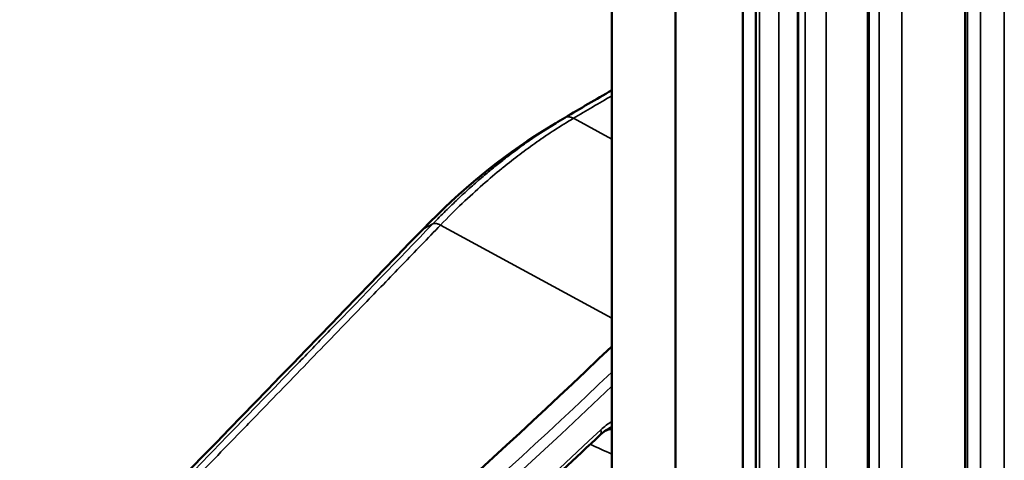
# Model space of a CAD drawing. Header units: millimetres. Extents: x 38 to 2514, y 38 to 1622.
# Tile 278 of 310: x 1606 to 1639, y 1327 to 1342. Entities that reach past the tile are written whole.
import ezdxf

# ---------------------------------------------------------------- set-up
doc = ezdxf.new("R2010")
doc.units = ezdxf.units.MM
doc.header["$LTSCALE"] = 7.692308
doc.layers.add('Visible (ISO)', color=7, linetype='Continuous', lineweight=50)
doc.layers.add('Visible Narrow (ISO)', color=7, linetype='Continuous', lineweight=35)

msp = doc.modelspace()

# ---------------------------------------------------------------- linework, layer by layer
at = {"layer": 'Visible (ISO)'}
for p, q in [((1625.9612, 1460.2942), (1625.9612, 1317.4073)), ((1628.0826, 1459.0694), (1628.0826, 1316.1825)), ((1630.3331, 1267.9276), (1630.3331, 1391.9942)), ((1630.7657, 1388.1091), (1630.7657, 1265.8031)), ((1632.1629, 1383.9989), (1632.1629, 1261.5823)), ((1634.5023, 1380.1792), (1634.5023, 1257.5029)), ((1637.744, 1376.4822), (1637.744, 1253.6348)), ((1623.6609, 1337.8233), (1624.0948, 1338.0917)), ((1623.6606, 1337.8231), (1623.6609, 1337.8233)), ((1625.9535, 1327.8808), (1625.9534, 1327.8809))]:
    msp.add_line(p, q, dxfattribs=at)
for centre, major_axis, ratio, start_param, end_param in [((1592.375, 1427.4463), (-75.0105, -129.9219), 0.5773503, 0.9688707, 1.1075513), ((1625.2392, 1328.0655), (0.3441, -0.3628), 0.3729322, 6.2828946, 6.2832901)]:
    msp.add_ellipse(centre, major_axis=major_axis, ratio=ratio, start_param=start_param, end_param=end_param, dxfattribs=at)
for points in [[(1624.3992, 1338.2758), (1624.9169, 1338.5821), (1625.4376, 1338.8869), (1625.9612, 1339.1901)], [(1624.3992, 1338.2758), (1624.3981, 1338.2751), (1624.397, 1338.2744), (1624.3958, 1338.2738)], [(1619.6613, 1334.5479), (1620.9201, 1335.8522), (1622.2814, 1336.9698), (1623.6606, 1337.8231)], [(1606.2261, 1320.7061), (1610.4786, 1325.0767), (1615.0048, 1329.7197), (1619.6613, 1334.5479)], [(1625.8017, 1327.8756), (1625.7309, 1327.83), (1625.656, 1327.7718), (1625.5833, 1327.7028)]]:
    msp.add_open_spline(points, degree=3, dxfattribs=at)
for points, knots in [([(1624.3958, 1338.2738), (1624.3953, 1338.2735), (1624.3948, 1338.2732), (1624.293, 1338.213), (1624.1931, 1338.1525), (1624.0948, 1338.0917)], [0, 0, 0, 0, 0.000333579, 0.000333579, 0.067056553, 0.067056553, 0.067056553, 0.067056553]), ([(1625.5832, 1327.7027), (1624.7477, 1326.9114), (1623.9089, 1326.13), (1622.2253, 1324.5875), (1621.3804, 1323.8263), (1619.6851, 1322.3245), (1618.8346, 1321.584), (1617.1286, 1320.124), (1616.2731, 1319.4046), (1614.5575, 1317.9873), (1613.6974, 1317.2894), (1612.8352, 1316.6024)], [4.40253084, 4.40253084, 4.40253084, 4.40253084, 4.4269438, 4.4269438, 4.45135675, 4.45135675, 4.4757697, 4.4757697, 4.50018265, 4.50018265, 4.5245956, 4.5245956, 4.5245956, 4.5245956]), ([(1625.9534, 1327.8809), (1625.9523, 1327.8813), (1625.94, 1327.888), (1625.8762, 1327.8794), (1625.8485, 1327.8731), (1625.7875, 1327.8515), (1625.7554, 1327.8375), (1625.7211, 1327.8195)], [0, 0, 0, 0, 0.042398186, 0.042398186, 0.063072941, 0.063072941, 0.080658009, 0.080658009, 0.080658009, 0.080658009])]:
    msp.add_open_spline(points, degree=3, knots=knots, dxfattribs=at)
at = {"layer": 'Visible Narrow (ISO)'}
for p, q in [((1630.3352, 1391.745), (1630.3347, 1269.5971)), ((1631.5275, 1388.998), (1631.5275, 1264.9688)), ((1630.7708, 1387.9083), (1630.7703, 1265.7604)), ((1630.8835, 1387.4141), (1630.883, 1265.2662)), ((1633.1119, 1384.7966), (1633.1119, 1260.7674)), ((1632.1827, 1383.6431), (1632.1822, 1261.4952)), ((1632.4062, 1383.1616), (1632.4056, 1261.0137)), ((1635.6326, 1380.7505), (1635.6326, 1256.7213)), ((1634.5468, 1379.5208), (1634.5463, 1257.3728)), ((1634.8772, 1379.0603), (1634.8767, 1256.9122)), ((1639.0465, 1376.929), (1639.0465, 1252.8998)), ((1637.8226, 1375.6119), (1637.8222, 1253.4638)), ((1638.2543, 1375.1802), (1638.2539, 1253.0321)), ((1625.9612, 1337.563), (1624.6868, 1338.2557)), ((1619.9996, 1334.7376), (1619.6836, 1334.5648)), ((1625.9612, 1331.5838), (1620.2526, 1334.692))]:
    msp.add_line(p, q, dxfattribs=at)
for centre, major_axis, ratio, start_param, end_param in [((1766.8366, 1263.9076), (-198.5538, -5.9017), 0.5568493, 5.4844999, 5.4936479), ((1592.6911, 1427.2638), (-75.2263, -130.2957), 0.5773503, 0.9688709, 1.1034646), ((1592.799, 1427.2015), (-75.4061, -130.6072), 0.5773503, 0.96887, 1.1016142), ((1592.7986, 1427.2011), (76.049, 131.7207), 0.5773503, 4.1147902, 4.2368465), ((1625.2392, 1328.0655), (0.3441, -0.3628), 0.3729322, 0.0001048, 0.6716052)]:
    msp.add_ellipse(centre, major_axis=major_axis, ratio=ratio, start_param=start_param, end_param=end_param, dxfattribs=at)
for points, knots in [([(1624.0948, 1338.0917), (1624.081, 1338.0832), (1624.0673, 1338.0746), (1623.9394, 1337.9951), (1623.8276, 1337.9236), (1623.7011, 1337.841), (1623.6838, 1337.8296), (1623.6661, 1337.8179), (1623.6656, 1337.8176), (1623.5871, 1337.7659), (1623.5106, 1337.7147), (1623.3585, 1337.6113), (1623.2829, 1337.559), (1623.1373, 1337.4569), (1623.0673, 1337.407), (1622.9966, 1337.356), (1622.9961, 1337.3556), (1622.9132, 1337.2958), (1622.8307, 1337.2353), (1622.6659, 1337.1124), (1622.5836, 1337.0501), (1622.4438, 1336.9424), (1622.3868, 1336.898), (1622.3286, 1336.8522), (1622.328, 1336.8518), (1622.2132, 1336.7614), (1622.0967, 1336.6678), (1621.8652, 1336.4775), (1621.7504, 1336.3812), (1621.6267, 1336.2751), (1621.6201, 1336.2694), (1621.6127, 1336.2632), (1621.6121, 1336.2626), (1621.4815, 1336.1504), (1621.3488, 1336.0337), (1621.09, 1335.8005), (1620.9643, 1335.6848), (1620.8356, 1335.5636), (1620.8348, 1335.5629), (1620.6992, 1335.4352), (1620.5618, 1335.3028), (1620.2835, 1335.028), (1620.1426, 1334.8857), (1619.9996, 1334.7376)], [0.06705655, 0.06705655, 0.06705655, 0.06705655, 0.07638863, 0.07638863, 0.15426225, 0.15426225, 0.16666667, 0.16666667, 0.16703569, 0.16703569, 0.22315127, 0.22315127, 0.28002091, 0.28002091, 0.33333333, 0.33333333, 0.33373503, 0.33373503, 0.39636426, 0.39636426, 0.45807904, 0.45807904, 0.5, 0.5, 0.50042675, 0.50042675, 0.58354671, 0.58354671, 0.66221246, 0.66221246, 0.66666667, 0.66666667, 0.6671193, 0.6671193, 0.7541331, 0.7541331, 0.83333333, 0.83333333, 0.8338138, 0.8338138, 0.91727869, 0.91727869, 1, 1, 1, 1]), ([(1624.6868, 1338.2557), (1624.4676, 1338.1262), (1624.2554, 1337.9943), (1624.0531, 1337.8631), (1623.8509, 1337.732), (1623.6586, 1337.6018), (1623.468, 1337.4678), (1623.2774, 1337.3338), (1623.0885, 1337.1959), (1622.8955, 1337.0497), (1622.7143, 1336.9124), (1622.5295, 1336.7677), (1622.3382, 1336.6123), (1622.3257, 1336.6021), (1622.3131, 1336.5919), (1622.3005, 1336.5816), (1622.0958, 1336.4145), (1621.8835, 1336.235), (1621.6634, 1336.0411), (1621.4433, 1335.8472), (1621.2153, 1335.6389), (1620.9799, 1335.4145), (1620.7446, 1335.1902), (1620.5018, 1334.9497), (1620.2526, 1334.692)], [0, 0, 0, 0, 0.1428571, 0.1428571, 0.1428571, 0.2857143, 0.2857143, 0.2857143, 0.4285714, 0.4285714, 0.4285714, 0.5626433, 0.5626433, 0.5626433, 0.5714286, 0.5714286, 0.5714286, 0.7142857, 0.7142857, 0.7142857, 0.8571429, 0.8571429, 0.8571429, 1, 1, 1, 1]), ([(1624.6868, 1338.2557), (1624.6656, 1338.267), (1624.6445, 1338.2765), (1624.6237, 1338.2839), (1624.6088, 1338.2893), (1624.5941, 1338.2936), (1624.5796, 1338.297), (1624.5592, 1338.3017), (1624.5393, 1338.3043), (1624.52, 1338.3049), (1624.5065, 1338.3053), (1624.4933, 1338.3047), (1624.4805, 1338.3031), (1624.4509, 1338.2994), (1624.4235, 1338.2902), (1624.3992, 1338.2758)], [0, 0, 0, 0, 0.19448688, 0.19448688, 0.19448688, 0.33333333, 0.33333333, 0.33333333, 0.52904253, 0.52904253, 0.52904253, 0.66666667, 0.66666667, 0.66666667, 0.98534656, 0.98534656, 0.98534656, 0.98534656]), ([(1619.6836, 1334.5648), (1619.8077, 1334.6934), (1619.9308, 1334.8182), (1620.1763, 1335.0618), (1620.2985, 1335.1805), (1620.4553, 1335.3295), (1620.4915, 1335.3637), (1620.6123, 1335.4771), (1620.696, 1335.5544), (1620.8628, 1335.7063), (1620.9459, 1335.7809), (1621.1123, 1335.9278), (1621.1954, 1336.0001), (1621.2938, 1336.0844), (1621.3089, 1336.0973), (1621.4206, 1336.1924), (1621.5174, 1336.2734), (1621.7117, 1336.433), (1621.8091, 1336.5115), (1621.9803, 1336.6469), (1622.0535, 1336.704), (1622.2268, 1336.8372), (1622.3273, 1336.913), (1622.5296, 1337.0623), (1622.6312, 1337.1358), (1622.8183, 1337.2683), (1622.9031, 1337.3273), (1623.1404, 1337.4894), (1623.2958, 1337.5923), (1623.523, 1337.7373), (1623.5915, 1337.7803), (1623.6606, 1337.8231)], [0.00000419, 0.00000419, 0.00000419, 0.00000419, 0.08602122, 0.08602122, 0.17352213, 0.17352213, 0.2, 0.2, 0.26226395, 0.26226395, 0.32515295, 0.32515295, 0.38852664, 0.38852664, 0.4, 0.4, 0.47339213, 0.47339213, 0.54621439, 0.54621439, 0.6, 0.6, 0.67221065, 0.67221065, 0.74291071, 0.74291071, 0.8, 0.8, 0.89999939, 0.89999939, 0.94244486, 0.94244486, 0.94244486, 0.94244486]), ([(1606.2605, 1320.7333), (1606.6111, 1321.0937), (1606.9619, 1321.4543), (1607.666, 1322.1779), (1608.0193, 1322.541), (1608.729, 1323.2703), (1609.0854, 1323.6366), (1609.5764, 1324.1412), (1609.7096, 1324.278), (1610.1162, 1324.696), (1610.3905, 1324.9779), (1610.9411, 1325.544), (1611.2174, 1325.8281), (1611.7706, 1326.397), (1612.0474, 1326.6818), (1612.6019, 1327.2524), (1612.8795, 1327.5382), (1613.2614, 1327.9313), (1613.3673, 1328.0404), (1613.7701, 1328.4551), (1614.0646, 1328.7585), (1614.6498, 1329.3616), (1614.9405, 1329.6613), (1615.5242, 1330.2633), (1615.8169, 1330.5652), (1616.3576, 1331.1234), (1616.607, 1331.3809), (1617.1403, 1331.9319), (1617.4219, 1332.2231), (1617.974, 1332.7941), (1618.2442, 1333.0737), (1618.7756, 1333.6238), (1619.0364, 1333.8939), (1619.4229, 1334.2946), (1619.5543, 1334.4308), (1619.6836, 1334.5648)], [0.00000361, 0.00000361, 0.00000361, 0.00000361, 0.07397457, 0.07397457, 0.14814019, 0.14814019, 0.22243714, 0.22243714, 0.25, 0.25, 0.30646682, 0.30646682, 0.36318161, 0.36318161, 0.4201723, 0.4201723, 0.47779425, 0.47779425, 0.5, 0.5, 0.5625, 0.5625, 0.62574648, 0.62574648, 0.69158316, 0.69158316, 0.75, 0.75, 0.81940104, 0.81940104, 0.8898415, 0.8898415, 0.96195176, 0.96195176, 1, 1, 1, 1]), ([(1619.9996, 1334.7376), (1618.8224, 1333.5149), (1617.6734, 1332.3245), (1616.5684, 1331.1818), (1616.2245, 1330.8263), (1615.885, 1330.4754), (1615.5483, 1330.1275), (1614.8027, 1329.3573), (1614.0707, 1328.6018), (1613.3361, 1327.8443), (1612.6817, 1327.1694), (1612.0252, 1326.4929), (1611.3598, 1325.8075), (1610.9411, 1325.3762), (1610.5189, 1324.9413), (1610.0915, 1324.5013), (1609.077, 1323.4566), (1608.0334, 1322.3824), (1606.9732, 1321.2905), (1606.8772, 1321.1916), (1606.781, 1321.0926), (1606.6847, 1320.9934)], [0, 0, 0, 0, 0.25, 0.25, 0.25, 0.327786, 0.327786, 0.327786, 0.5, 0.5, 0.5, 0.6534387, 0.6534387, 0.6534387, 0.75, 0.75, 0.75, 0.9792378, 0.9792378, 0.9792378, 1, 1, 1, 1]), ([(1620.2526, 1334.692), (1619.8252, 1334.248), (1619.4013, 1333.808), (1618.557, 1332.9324), (1618.1368, 1332.4969), (1617.4227, 1331.7576), (1617.1265, 1331.4511), (1616.5259, 1330.8298), (1616.2217, 1330.5153), (1615.6165, 1329.8899), (1615.3155, 1329.579), (1614.7157, 1328.9595), (1614.417, 1328.6511), (1613.9448, 1328.1637), (1613.771, 1327.9843), (1613.3035, 1327.5021), (1613.0099, 1327.1993), (1612.4228, 1326.594), (1612.1293, 1326.2915), (1611.5431, 1325.6872), (1611.2503, 1325.3854), (1610.7606, 1324.8806), (1610.5647, 1324.6787), (1609.9631, 1324.0587), (1609.5536, 1323.6367), (1608.7359, 1322.7942), (1608.3278, 1322.3738), (1607.6062, 1321.6302), (1607.2939, 1321.3083), (1606.9803, 1320.985)], [0, 0, 0, 0, 0.09130316, 0.09130316, 0.18361779, 0.18361779, 0.25, 0.25, 0.31950975, 0.31950975, 0.38929348, 0.38929348, 0.45921449, 0.45921449, 0.5, 0.5, 0.56893334, 0.56893334, 0.63749249, 0.63749249, 0.70522936, 0.70522936, 0.75, 0.75, 0.84198104, 0.84198104, 0.93195633, 0.93195633, 1, 1, 1, 1]), ([(1620.2526, 1334.692), (1620.2312, 1334.7031), (1620.2103, 1334.7128), (1620.1764, 1334.7264), (1620.163, 1334.7312), (1620.1305, 1334.7414), (1620.112, 1334.7457), (1620.0839, 1334.7498), (1620.0736, 1334.7506), (1620.0489, 1334.751), (1620.0353, 1334.7496), (1620.0145, 1334.7443), (1620.0067, 1334.7414), (1619.9996, 1334.7376)], [0, 0, 0, 0, 0.19726966, 0.19726966, 0.33333333, 0.33333333, 0.53799345, 0.53799345, 0.66666667, 0.66666667, 0.8628555, 0.8628555, 1, 1, 1, 1]), ([(1625.5927, 1327.8614), (1625.7122, 1327.9747), (1625.834, 1328.0657), (1625.9572, 1328.1362), (1625.9612, 1328.1385)], [0, 0, 0, 0, 0.071428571, 0.073852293, 0.073852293, 0.073852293, 0.073852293]), ([(1625.8017, 1327.8756), (1625.8077, 1327.8795), (1625.8137, 1327.8833), (1625.8247, 1327.8902), (1625.8296, 1327.8932), (1625.841, 1327.9001), (1625.8474, 1327.9039), (1625.8783, 1327.922), (1625.9029, 1327.9353), (1625.9386, 1327.9532), (1625.95, 1327.9586), (1625.9612, 1327.9638)], [0.058588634, 0.058588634, 0.058588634, 0.058588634, 0.063026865, 0.063026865, 0.066666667, 0.066666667, 0.071386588, 0.071386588, 0.089360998, 0.089360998, 0.097730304, 0.097730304, 0.097730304, 0.097730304]), ([(1625.9612, 1327.9121), (1625.9406, 1327.9078), (1625.9203, 1327.9025), (1625.9002, 1327.8965), (1625.8902, 1327.8934), (1625.8802, 1327.8902), (1625.8703, 1327.8868), (1625.8612, 1327.8837), (1625.8522, 1327.8804), (1625.8432, 1327.8769), (1625.8212, 1327.8685), (1625.7995, 1327.8592), (1625.7784, 1327.8493), (1625.7697, 1327.8452), (1625.7611, 1327.841), (1625.7525, 1327.8367), (1625.7432, 1327.832), (1625.7339, 1327.8272), (1625.7248, 1327.8222)], [0.68478759, 0.68478759, 0.68478759, 0.68478759, 0.71712229, 0.71712229, 0.71712229, 0.73333333, 0.73333333, 0.73333333, 0.74821596, 0.74821596, 0.74821596, 0.78484884, 0.78484884, 0.78484884, 0.8, 0.8, 0.8, 0.81655942, 0.81655942, 0.81655942, 0.81655942])]:
    msp.add_open_spline(points, degree=3, knots=knots, dxfattribs=at)
for points in [[(1625.9612, 1327.8773), (1625.9587, 1327.8785), (1625.9561, 1327.8797), (1625.9535, 1327.8808)], [(1625.2401, 1327.3785), (1625.4767, 1327.2721), (1625.7172, 1327.1641), (1625.9612, 1327.0546)]]:
    msp.add_open_spline(points, degree=3, dxfattribs=at)

doc.saveas('drawing.dxf')
